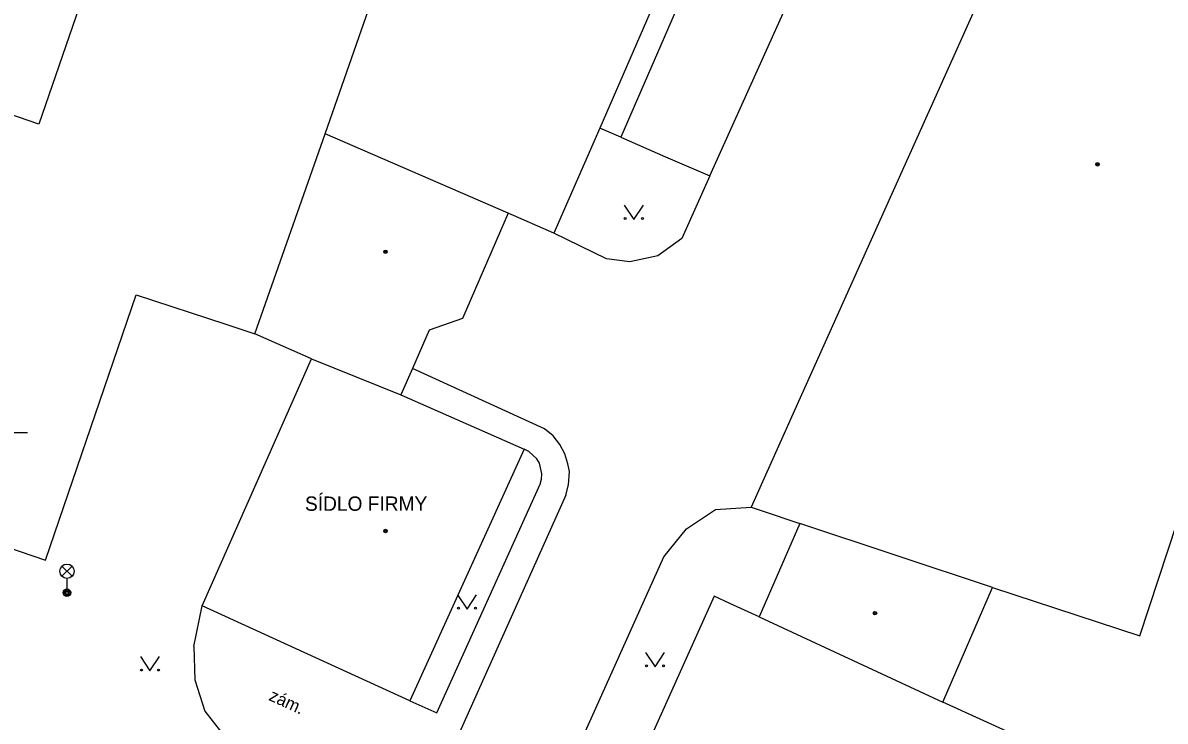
# Model space of a CAD drawing. Extents: x -596024 to -594475, y -1163820 to -1161957.
# Drawn here: x -594676 to -594616.2, y -1162187.9 to -1162151.3 of the extents above; entities that cross this region are included whole.
import ezdxf

# ---------------------------------------------------------------- set-up
doc = ezdxf.new("R2010")
doc.units = 0
for name, color, linetype in [('Level 10', 7, 'Continuous'), ('Level 11', 7, 'Continuous'), ('Level 33', 7, 'Continuous'), ('Level 36', 7, 'Continuous'), ('Level 39', 7, 'Continuous'), ('Level 40', 7, 'Continuous'), ('Level 41', 7, 'Continuous'), ('Level 5', 7, 'Continuous'), ('Level 51', 7, 'Continuous')]:
    doc.layers.add(name, color=color, linetype=linetype)

msp = doc.modelspace()

# ---------------------------------------------------------------- linework, layer by layer
at = {"layer": 'Level 10'}
for points in [[(-594641.26, -1162139.53), (-594638.48, -1162133.17), (-594634.47, -1162134.85), (-594633.02, -1162135.46), (-594631.73, -1162136.6), (-594631.26, -1162137.81), (-594630.94, -1162139.16), (-594633.13, -1162144.03), (-594636.99, -1162142.36), (-594638, -1162141.92), (-594644.7, -1162157.32), (-594642.36, -1162158.34), (-594640.03, -1162159.35), (-594641.5, -1162162.62), (-594642.75, -1162163.54), (-594644.22, -1162163.85), (-594645.45, -1162163.69), (-594648.2, -1162162.34)], [(-594647.57, -1162176.07), (-594647.44, -1162175.53), (-594647.38, -1162174.83), (-594647.47, -1162174.43), (-594647.63, -1162173.9), (-594647.89, -1162173.41), (-594648.24, -1162172.97), (-594648.7, -1162172.6), (-594655.61, -1162169.43)], [(-594647.57, -1162176.07), (-594667.06, -1162219.57)], [(-594647.63, -1162199.62), (-594648.57, -1162196.82), (-594648.76, -1162194.09), (-594647.78, -1162191.19), (-594642.44, -1162179.3), (-594641.26, -1162177.83), (-594639.73, -1162176.83), (-594637.87, -1162176.7)]]:
    msp.add_lwpolyline(points, dxfattribs=at)
at = {"layer": 'Level 11'}
for points in [[(-594640.03, -1162159.35), (-594633.13, -1162144.03)], [(-594644.7, -1162157.32), (-594645.8, -1162156.84)], [(-594648.92, -1162175.5), (-594648.85, -1162175.23), (-594648.83, -1162174.95), (-594648.96, -1162174.4), (-594649.1, -1162174.16), (-594649.51, -1162173.78), (-594649.76, -1162173.66)], [(-594655.74, -1162186.84), (-594654.33, -1162187.48), (-594648.92, -1162175.5)], [(-594667.06, -1162184), (-594666.62, -1162181.86)], [(-594667.06, -1162184), (-594667.01, -1162185.74), (-594666.49, -1162187.38), (-594665.61, -1162188.51), (-594664.47, -1162189.37)]]:
    msp.add_lwpolyline(points, dxfattribs=at)
at = {"layer": 'Level 33'}
for p, q in [((-594673.975, -1162180.32), (-594673.445, -1162179.79)), ((-594673.975, -1162179.79), (-594673.445, -1162180.32)), ((-594673.71, -1162180.43), (-594673.71, -1162181.18))]:
    msp.add_line(p, q, dxfattribs=at)
for centre, radius in [((-594673.71, -1162180.055), 0.375), ((-594673.71, -1162181.18), 0.2), ((-594673.71, -1162181.18), 0.145), ((-594673.71, -1162181.18), 0.0876)]:
    msp.add_circle(centre, radius, dxfattribs=at)
at = {"layer": 'Level 36'}
msp.add_line((-594676.776, -1162172.786), (-594675.776, -1162172.786), dxfattribs=at)
for points in [[(-594644.51, -1162160.88), (-594644.01, -1162161.63), (-594643.51, -1162160.88)], [(-594653.25, -1162181.29), (-594652.75, -1162182.04), (-594652.25, -1162181.29)], [(-594669.86, -1162184.53), (-594669.36, -1162185.28), (-594668.86, -1162184.53)], [(-594643.4, -1162184.31), (-594642.9, -1162185.06), (-594642.4, -1162184.31)]]:
    msp.add_lwpolyline(points, dxfattribs=at)
for centre in [(-594644.46, -1162161.58), (-594643.561, -1162161.58), (-594653.2, -1162181.99), (-594652.301, -1162181.99), (-594669.81, -1162185.23), (-594668.911, -1162185.23), (-594643.35, -1162185.01), (-594642.451, -1162185.01)]:
    msp.add_circle(centre, 0.05, dxfattribs=at)
at = {"layer": 'Level 39'}
for centre, radius in [((-594619.72, -1162158.74), 0.09), ((-594619.72, -1162158.74), 0.0398), ((-594657.02, -1162163.32), 0.09), ((-594657.02, -1162163.32), 0.0398), ((-594657.02, -1162177.95), 0.09), ((-594657.02, -1162177.95), 0.0398), ((-594631.38, -1162182.25), 0.09), ((-594631.38, -1162182.25), 0.0398)]:
    msp.add_circle(centre, radius, dxfattribs=at)
at = {"layer": 'Level 5'}
for points in [[(-594660.19, -1162157.14), (-594653.61, -1162138.34), (-594652.32, -1162134.66)], [(-594617.51, -1162183.44), (-594602.31, -1162137.31)], [(-594638.75, -1162140.64), (-594639.1, -1162141.44), (-594645.8, -1162156.84), (-594648.2, -1162162.34)], [(-594625.31, -1162148.72), (-594635.46, -1162171.32)], [(-594663.86, -1162167.62), (-594660.19, -1162157.14)], [(-594650.6, -1162161.3), (-594660.19, -1162157.14)], [(-594650.6, -1162161.3), (-594652.98, -1162166.81)], [(-594648.2, -1162162.34), (-594650.6, -1162161.3)], [(-594652.98, -1162166.81), (-594654.73, -1162167.43)], [(-594654.73, -1162167.43), (-594655.61, -1162169.43)], [(-594660.9, -1162168.93), (-594663.86, -1162167.62)], [(-594666.62, -1162181.86), (-594660.9, -1162168.93)], [(-594660.9, -1162168.93), (-594656.22, -1162170.81)], [(-594655.61, -1162169.43), (-594656.22, -1162170.81)], [(-594656.22, -1162170.81), (-594649.76, -1162173.66)], [(-594635.46, -1162171.32), (-594637.87, -1162176.7)], [(-594649.76, -1162173.66), (-594655.74, -1162186.84)], [(-594637.87, -1162176.7), (-594637.34, -1162176.88)], [(-594637.34, -1162176.88), (-594635.31, -1162177.55)], [(-594635.31, -1162177.55), (-594637.44, -1162182.44)], [(-594625.22, -1162180.9), (-594635.31, -1162177.55)], [(-594627.83, -1162186.92), (-594625.22, -1162180.9)], [(-594625.22, -1162180.9), (-594617.51, -1162183.44)], [(-594639.81, -1162181.37), (-594645.98, -1162195.12)], [(-594638.99, -1162181.74), (-594639.81, -1162181.37)], [(-594637.44, -1162182.44), (-594638.99, -1162181.74)], [(-594655.74, -1162186.84), (-594666.62, -1162181.86)], [(-594637.44, -1162182.44), (-594627.83, -1162186.92)], [(-594620.38, -1162190.3), (-594627.83, -1162186.92)]]:
    msp.add_lwpolyline(points, dxfattribs=at)
at = {"layer": 'Level 51'}
msp.add_lwpolyline([(-594653.61, -1162138.34), (-594655.1, -1162137.83), (-594667.25, -1162133.63), (-594675.19, -1162156.64), (-594678.9, -1162155.36), (-594685.92, -1162175.69), (-594674.83, -1162179.48), (-594670.08, -1162165.57), (-594665.39, -1162167.12), (-594663.86, -1162167.62)], dxfattribs=at)

# ---------------------------------------------------------------- texts
at = {"layer": 'Level 40'}
msp.add_text('zám.', height=0.65, rotation=335.56, dxfattribs=at).set_placement((-594663.18, -1162186.79))
at = {"layer": 'Level 41'}
msp.add_text('SÍDLO FIRMY', height=0.75, dxfattribs=at).set_placement((-594661.24, -1162176.89))

doc.saveas('drawing.dxf')
